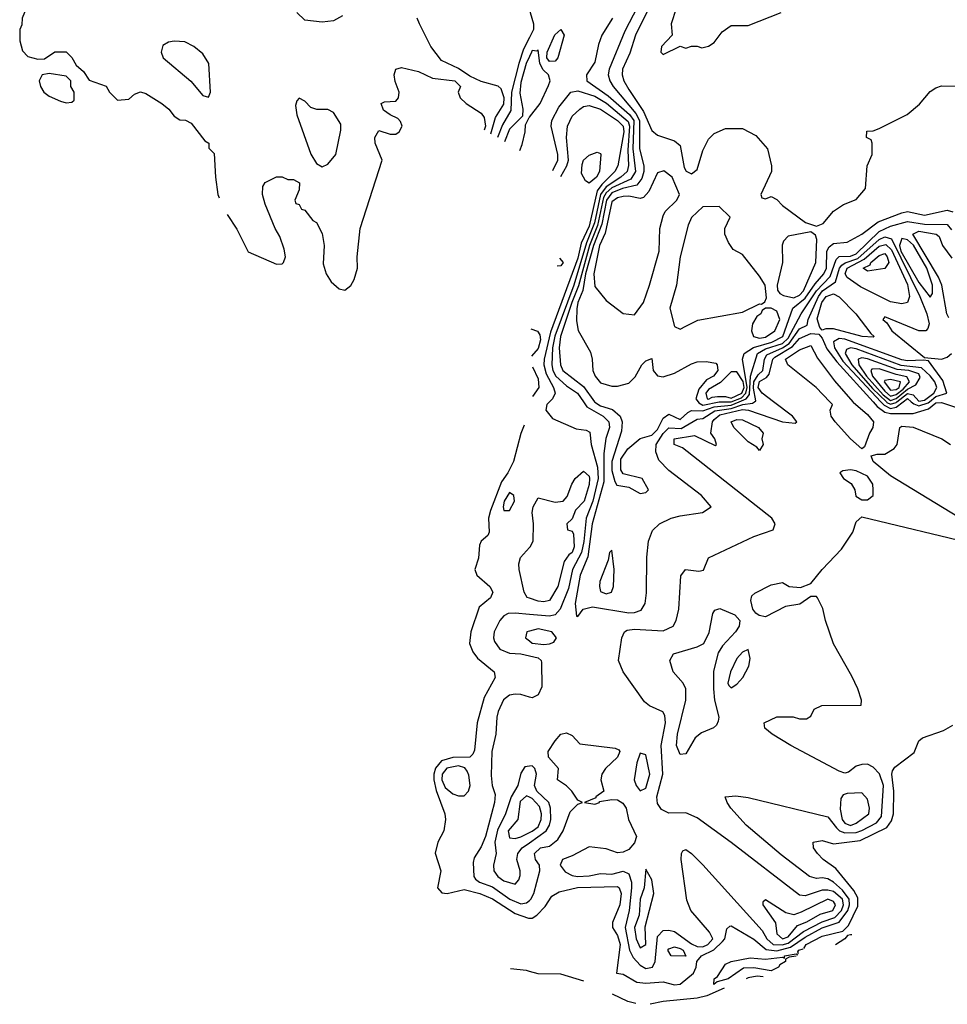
# Model space of a CAD drawing. Header units: inches. Extents: x 2380053 to 2584298, y 380219 to 546618.
# Tile 324 of 656: x 2528206 to 2531470, y 417880 to 421345. Entities that reach past the tile are written whole.
import ezdxf

# ---------------------------------------------------------------- set-up
doc = ezdxf.new("R2010")
doc.units = ezdxf.units.IN
doc.header["$MEASUREMENT"] = 0
for name, color, linetype in [('C5421', 7, 'Continuous'), ('C5422', 7, 'Continuous'), ('C5431', 7, 'Continuous'), ('C5432', 7, 'Continuous')]:
    doc.layers.add(name, color=color, linetype=linetype)

msp = doc.modelspace()

# ---------------------------------------------------------------- linework, layer by layer
at = {"layer": 'C5421', "color": 2}
for points, elevation in [([(2529981.4, 419918.3), (2529970, 419889), (2529943.7, 419790), (2529924.2, 419750), (2529901.7, 419718.3), (2529862.7, 419617.3), (2529855.8, 419590), (2529858.3, 419541.7), (2529853.4, 419530), (2529830.2, 419509.8), (2529824.2, 419495.8), (2529820.4, 419450), (2529808, 419410), (2529814.4, 419390), (2529860.7, 419350), (2529870.8, 419330), (2529862.8, 419310), (2529823.1, 419276.9), (2529793.7, 419190), (2529788.8, 419150), (2529800.6, 419120.6), (2529817.6, 419097.6), (2529876, 419050), (2529878.8, 419030), (2529840.3, 418959.7), (2529815.8, 418870), (2529806.2, 418773.8), (2529800.5, 418759.5), (2529790.4, 418749.6), (2529730, 418748.1), (2529690, 418736.4), (2529669.4, 418710.6), (2529663.5, 418690), (2529663.2, 418670), (2529672.1, 418632.1), (2529702, 418550), (2529704, 418530), (2529698.8, 418490), (2529678, 418450), (2529668.1, 418411.9), (2529688, 418350), (2529676.5, 418290), (2529691.9, 418271.9), (2529710, 418270.3), (2529770, 418284.4), (2529824.9, 418270), (2529870, 418251.3), (2529950, 418199.6), (2529997.1, 418182.9), (2530000, 418182.9)], 10), ([(2530000, 419308.6), (2529991.6, 419311.6), (2529980.9, 419330), (2529964.2, 419410), (2529962.4, 419430), (2529968.2, 419451.8), (2530000, 419487)], 10), ([(2530000, 419251.8), (2529950, 419256.3), (2529925.3, 419254.7), (2529910, 419246.6), (2529895.5, 419230), (2529875.5, 419190), (2529873, 419170), (2529876.7, 419156.7), (2529896, 419130), (2529930, 419115.5), (2529970, 419113.1), (2530000, 419106.3)], 14), ([(2530000, 419192.6), (2529990.8, 419190), (2529985.5, 419170), (2530000, 419158.5)], 18), ([(2530000, 418960.9), (2529970, 418969.6), (2529950, 418971.6), (2529930, 418967.3), (2529909.1, 418950.9), (2529890.3, 418910), (2529884.6, 418890), (2529881.6, 418830), (2529867.4, 418770), (2529865.4, 418685.4), (2529868.9, 418650), (2529878.7, 418618.7), (2529876.9, 418590), (2529844.9, 418470), (2529830, 418434.5), (2529804.9, 418395.1), (2529801.3, 418378.7), (2529804.2, 418330), (2529810, 418320.5), (2529824, 418310), (2529870, 418293.8), (2529930.3, 418250), (2529970, 418233.8), (2529990, 418236.5), (2530000, 418245.7)], 14), ([(2530000, 418718.1), (2529984.2, 418715.8), (2529970, 418692.7), (2529959.1, 418650), (2529935.9, 418610), (2529915.6, 418550), (2529887, 418493), (2529878.2, 418450), (2529882.4, 418410), (2529873, 418370), (2529874, 418350), (2529888.7, 418330), (2529910, 418314), (2529950, 418302.8), (2529962, 418318), (2529967, 418333), (2529967.3, 418350), (2529955.1, 418390), (2529958.5, 418410), (2529973.7, 418430), (2530000, 418448.4)], 18), ([(2530000, 418608.8), (2529990, 418613.3), (2529966.9, 418593.1), (2529958.7, 418530), (2529925.3, 418490), (2529930, 418466), (2529950, 418463.1), (2529970, 418469.2), (2530000, 418484.3)], 22), ([(2530000, 417995.8), (2529990, 417998.8), (2529933.3, 418005.1)], 10)]:
    msp.add_lwpolyline(points, dxfattribs=dict(at, elevation=elevation))
at = {"layer": 'C5421', "color": 2, "elevation": 14}
for points in [[(2529930, 419680.9), (2529910.6, 419650), (2529907.6, 419630), (2529910, 419618), (2529930, 419617.3), (2529947, 419650), (2529945.2, 419670)], [(2529750, 418719.6), (2529708.7, 418711.3), (2529692.6, 418690), (2529691.6, 418670), (2529702.8, 418642.8), (2529730, 418620.2), (2529750, 418613.2), (2529770, 418612.9), (2529785.1, 418630), (2529790.8, 418650), (2529786.6, 418686.6), (2529780.7, 418700.7), (2529771.9, 418711.9)]]:
    msp.add_lwpolyline(points, close=True, dxfattribs=at)
at = {"layer": 'C5422', "color": 2}
for points, elevation in [([(2528422.1, 422083.6), (2528430, 422062), (2528433.8, 422030), (2528431.1, 422008.9), (2528415.5, 421984.5), (2528385.8, 421954.2), (2528376, 421910), (2528334.9, 421850), (2528334, 421810), (2528325.5, 421770), (2528265.3, 421630), (2528263.1, 421610), (2528271.8, 421548.2), (2528256.3, 421490), (2528260.7, 421450), (2528255.5, 421424.5), (2528231, 421390), (2528214.8, 421350), (2528214, 421326), (2528206.8, 421310), (2528206, 421270), (2528215.3, 421235.3), (2528234.8, 421214.8), (2528270, 421206)], 10), ([(2529342, 421358), (2529310, 421341), (2529270, 421336), (2529210, 421342.8), (2529181, 421370)], 14), ([(2529864.5, 420942.8), (2529880, 421000), (2529910, 421047), (2529910.8, 421070), (2529900.9, 421100.9), (2529890, 421111), (2529830, 421126.7), (2529790, 421146), (2529750, 421172.7), (2529690, 421200.7), (2529653.4, 421250), (2529612.4, 421330), (2529604.4, 421350)], 14), ([(2530000, 421282.5), (2529978.9, 421241.1), (2529962, 421190), (2529937.2, 421090), (2529934.7, 421025.3), (2529905.2, 420974.8), (2529886.9, 420929.6)], 18), ([(2528270, 421206), (2528293.2, 421206.8), (2528330, 421232), (2528370, 421231.3), (2528390, 421212), (2528404.7, 421184.7), (2528430, 421162), (2528450, 421132), (2528510.8, 421110.8), (2528522, 421090), (2528550, 421062), (2528590, 421064.7), (2528610, 421082), (2528631.1, 421091.1), (2528650, 421084.7), (2528706, 421050), (2528731.3, 421030), (2528750, 421004.7), (2528770, 420992), (2528790, 420991.3), (2528810, 420981), (2528858, 420918), (2528871.3, 420910), (2528872, 420892), (2528890, 420874), (2528894.9, 420790), (2528903.8, 420730), (2528907.4, 420718)], 10), ([(2530000, 421215.3), (2529988.3, 421190), (2529970, 421123.7), (2529965.7, 421085.7), (2529976.3, 421030), (2529975.3, 421004.7), (2529930, 420958.9), (2529912, 420914.9)], 22), ([(2528936, 420659.4), (2528970, 420607.7), (2529010, 420527.3), (2529110, 420484.9), (2529130, 420486), (2529134, 420490), (2529140.9, 420510), (2529136.6, 420536.6), (2529122, 420582), (2529104.5, 420610), (2529070, 420695.3), (2529060.9, 420730), (2529062, 420758), (2529070, 420772), (2529110, 420792), (2529130, 420792), (2529150, 420782), (2529170, 420782), (2529190.8, 420770), (2529190, 420746), (2529174, 420710), (2529178, 420698), (2529190, 420694), (2529198, 420678), (2529210, 420674), (2529238, 420638), (2529250, 420631.3), (2529270, 420592), (2529277.3, 420550), (2529274.4, 420485.6), (2529284, 420450), (2529302, 420422), (2529330, 420397), (2529350, 420392.4), (2529371.1, 420408.9), (2529383, 420430), (2529394.5, 420470), (2529394, 420510), (2529403.7, 420610), (2529481.6, 420850), (2529457, 420910), (2529456, 420930), (2529470, 420954.8), (2529510, 420942), (2529530, 420942), (2529541.2, 420950), (2529552, 420970), (2529546.3, 420986.3), (2529536.6, 420996.6), (2529509.4, 421009.4), (2529486.8, 421026.8), (2529478, 421050), (2529490, 421056), (2529530, 421058), (2529539, 421070), (2529541.2, 421090), (2529527.3, 421127.3), (2529524, 421150), (2529529.1, 421170.9), (2529550, 421176), (2529610, 421162.8), (2529659.1, 421139.1), (2529737.3, 421130), (2529757.3, 421110), (2529748.5, 421090), (2529755.8, 421070), (2529777.1, 421050), (2529830, 421015.3), (2529840, 421000), (2529845.2, 420970), (2529840.8, 420955.8)], 10), ([(2529965.8, 420884.5), (2529974.5, 420905.5), (2529985.1, 420950), (2529985.6, 420974.4), (2529999.3, 421000.7), (2530000, 421001.5)], 22)]:
    msp.add_lwpolyline(points, dxfattribs=dict(at, elevation=elevation))
for points, elevation in [([(2528750, 421269.3), (2528730, 421265.2), (2528710, 421254), (2528704, 421230), (2528711, 421210), (2528807.9, 421127.9), (2528850, 421078), (2528870, 421072), (2528877.2, 421090), (2528872, 421190), (2528850, 421224), (2528819, 421250), (2528786.8, 421266.8)], 14), ([(2528310, 421155.3), (2528284.7, 421150), (2528274.8, 421130), (2528278.8, 421110), (2528291.3, 421090), (2528310, 421076), (2528350, 421058), (2528370, 421052), (2528390, 421054), (2528398, 421062), (2528398, 421090), (2528386, 421110), (2528386, 421130), (2528370, 421146)], 10), ([(2529190, 421068), (2529181, 421059), (2529176.9, 421043.1), (2529180.7, 421010), (2529230, 420871), (2529250, 420838.8), (2529270, 420827.3), (2529290, 420836), (2529319, 420870), (2529336.4, 420956.4), (2529336.4, 420976.4), (2529310, 421018), (2529290, 421028), (2529251.6, 421028.4), (2529230, 421035.3), (2529210, 421058)], 14)]:
    msp.add_lwpolyline(points, close=True, dxfattribs=dict(at, elevation=elevation))
at = {"layer": 'C5431', "color": 2}
for points, elevation in [([(2530000, 418245.7), (2530004.7, 418250), (2530015.1, 418270), (2530036.9, 418350), (2530035.1, 418370), (2530020.9, 418390), (2530018, 418410), (2530039, 418430), (2530070, 418436.3), (2530099.8, 418460.2), (2530118.7, 418490), (2530143.3, 418556.7), (2530170, 418584.7), (2530186, 418590), (2530170, 418598), (2530148.7, 418630), (2530130, 418648.7), (2530098, 418670), (2530102, 418710), (2530067.3, 418750), (2530065.6, 418770), (2530090, 418806.8), (2530110, 418830.6), (2530130, 418834.9), (2530150, 418826), (2530176.9, 418796.9), (2530301.6, 418781.6), (2530314.9, 418774.9), (2530318, 418770), (2530310.2, 418749.8), (2530267.3, 418710), (2530254, 418690), (2530251, 418670), (2530262, 418630), (2530234, 418610), (2530234, 418606), (2530194, 418590), (2530230, 418584.7), (2530246, 418590), (2530246, 418594), (2530290, 418601), (2530310, 418598.8), (2530328.1, 418588.1), (2530340.5, 418570), (2530348.4, 418530), (2530376.5, 418470), (2530370, 418447.8), (2530350, 418424.7), (2530330, 418414.7), (2530310, 418413.3), (2530270, 418427), (2530210, 418434), (2530150, 418402), (2530116, 418390), (2530107.7, 418370), (2530125.5, 418345.5), (2530150, 418332.9), (2530169.3, 418329.3), (2530210, 418331.4), (2530250, 418339.6), (2530290, 418338), (2530330, 418348.9), (2530350, 418339.3), (2530359.3, 418310), (2530359.4, 418290), (2530350.9, 418210), (2530336.3, 418150), (2530351.8, 418070), (2530364.4, 418044.4), (2530390, 418018), (2530410, 418006.3), (2530432.3, 418010), (2530441.7, 418030), (2530450, 418118.8), (2530470, 418139.5), (2530490, 418141.1), (2530510, 418136.5), (2530570, 418093), (2530590, 418083.5), (2530610, 418082.5), (2530628, 418090), (2530644.8, 418110), (2530633.4, 418133.4), (2530568.2, 418210), (2530553.2, 418246.8), (2530533.2, 418390), (2530535.3, 418410), (2530540.2, 418419.8), (2530550, 418424.7), (2530570, 418410.7), (2530610, 418370.5), (2530819.2, 418139.2), (2530835.6, 418110), (2530857.6, 418090), (2530888.7, 418088.7), (2530910, 418095.2), (2530964.1, 418135.9), (2531029.9, 418170.1), (2531074.5, 418185.5), (2531098.5, 418210), (2531104.7, 418230), (2531101.2, 418250), (2531070, 418276.5), (2531050, 418282), (2531030, 418281.2), (2530970, 418261.1), (2530950, 418263.6), (2530710, 418449.5), (2530590, 418536), (2530550, 418554), (2530490, 418552.3), (2530465.1, 418565.1), (2530450, 418586), (2530447.8, 418610), (2530468.7, 418690), (2530463.9, 418790), (2530478.3, 418870), (2530476.3, 418896.3), (2530469.5, 418909.5), (2530422, 418930), (2530404.8, 418944.8), (2530329.2, 419050), (2530313.2, 419090), (2530325.2, 419170), (2530334, 419190), (2530343.3, 419196.7), (2530370, 419200.4), (2530470, 419194.4), (2530505.2, 419210), (2530516, 419230), (2530526, 419270), (2530532.5, 419387.5), (2530548.7, 419410), (2530595.5, 419404.5), (2530612.9, 419407.1), (2530630, 419451), (2530790, 419526), (2530858, 419550), (2530864, 419570), (2530853.2, 419590), (2530538.3, 419838.3), (2530509.2, 419850), (2530509.3, 419870), (2530581.1, 419881.1), (2530653.6, 419846.4), (2530658, 419850), (2530652.7, 419870), (2530638, 419890), (2530643.8, 419930), (2530650, 419938.3), (2530670, 419953.6), (2530750, 419972.4), (2530770.6, 419970.6), (2530890, 419929.3), (2530935.4, 419924.6), (2530940.9, 419930), (2530925.1, 419950), (2530858.6, 420000)], 14), ([(2530070.6, 420000), (2530060.7, 419990), (2530057.3, 419970), (2530081.1, 419941.1), (2530164.7, 419904.7), (2530199.9, 419899.9), (2530212.9, 419892.9), (2530216.5, 419850), (2530239.8, 419770), (2530241.5, 419730), (2530222.9, 419650), (2530199.1, 419590), (2530191.6, 419508.4), (2530183.3, 419470), (2530151.6, 419410), (2530137.5, 419342.5), (2530107.8, 419270), (2530090.2, 419249.8), (2530070, 419245.3), (2530000, 419251.8)], 14), ([(2530189.8, 420000), (2530202.3, 419982.3), (2530259.5, 419950), (2530278.7, 419930), (2530281.1, 419910), (2530269.2, 419870.8), (2530261.4, 419818.6), (2530261.2, 419718.8), (2530221.1, 419570), (2530205.3, 419454.7), (2530178.6, 419390), (2530161.3, 419290), (2530166, 419246), (2530170, 419244.7), (2530189.4, 419270.6), (2530221.4, 419278.6), (2530350, 419257.4), (2530370, 419258.4), (2530393.3, 419266.7), (2530406.6, 419290), (2530412.1, 419327.9), (2530412.9, 419452.9), (2530419.3, 419510), (2530432.9, 419547.1), (2530458, 419570), (2530498, 419590), (2530530, 419599.1), (2530609.4, 419610.6), (2530639, 419630), (2530605.2, 419670), (2530490, 419758), (2530455.2, 419795.2), (2530444.1, 419824.1), (2530445.8, 419850), (2530470, 419889), (2530490, 419908.3), (2530533.5, 419906.5), (2530590, 419938.8), (2530610, 419941.2), (2530651.9, 419968.1), (2530710, 419976.5), (2530751, 419991), (2530784.5, 419995.5), (2530791.5, 420000)], 18), ([(2530229.1, 420000), (2530230, 419998.8), (2530250, 419985.5), (2530292.6, 419972.6), (2530319, 419950), (2530326, 419930), (2530323.9, 419896.1), (2530289.3, 419790), (2530290, 419758), (2530299.8, 419719.8), (2530306.8, 419706.8), (2530350, 419699.3), (2530390, 419677.3), (2530410, 419681), (2530419, 419690), (2530396, 419730), (2530330, 419746), (2530321, 419761), (2530321.3, 419798.7), (2530345.6, 419834.4), (2530389.7, 419870.3), (2530430, 419882.4), (2530450, 419902.8), (2530470, 419942.6), (2530490, 419956.4), (2530530, 419938), (2530557.1, 419962.9), (2530570, 419969.2), (2530610, 419968.3), (2530650, 419982.8), (2530710, 419988.3), (2530738.3, 420000)], 22), ([(2530593.4, 420000), (2530596.3, 419996.3), (2530610, 419988.6), (2530667.7, 420000)], 26), ([(2531138.4, 420000), (2531139.1, 419999.1), (2531190, 419955.5), (2531210.4, 419930), (2531208.2, 419910), (2531196, 419890), (2531178.5, 419841.5), (2531170, 419834), (2531129.6, 419869.6), (2531075.3, 419930), (2531062, 419950), (2531058, 419970), (2531066, 419990), (2531056.4, 420000)], 10), ([(2531209.1, 420000), (2531223.8, 419983.8), (2531250, 419963.8), (2531270, 419958.3), (2531350, 419958.6), (2531404.3, 419975.7), (2531430, 419996.6), (2531450, 419997.7), (2531605.7, 419945.7), (2531670, 419934), (2531682, 419950), (2531656.2, 419970), (2531604.9, 420000)], 14), ([(2531236.6, 420000), (2531247.9, 419987.9), (2531270, 419976.9), (2531290, 419981.2), (2531314.9, 420000)], 18), ([(2531256, 420000), (2531258, 419998), (2531270, 419992.2), (2531290, 419997.9), (2531292.7, 420000)], 22), ([(2531343.7, 420000), (2531352.6, 419992.6), (2531370, 419985.5), (2531403.2, 419996.8), (2531407.2, 420000)], 18), ([(2531615.3, 419530), (2531270, 419739.5), (2531209.5, 419790), (2531202, 419810), (2531223.8, 419816.2), (2531250, 419815.6), (2531283.8, 419836.2), (2531294.3, 419850), (2531303.7, 419910), (2531310, 419913.7), (2531350.2, 419910.2), (2531451.3, 419870), (2531482, 419850)], 10), ([(2530000, 419487), (2530002.7, 419490), (2530012.7, 419510), (2530014.5, 419570), (2530009.5, 419610), (2530013.2, 419630), (2530030, 419662), (2530090, 419646.8), (2530118, 419650), (2530132.9, 419667.1), (2530148.7, 419710), (2530161.2, 419730), (2530190, 419756), (2530210, 419738), (2530211.1, 419730), (2530210, 419709), (2530192.3, 419650), (2530161.7, 419618.3), (2530150, 419588), (2530132, 419570), (2530134, 419550), (2530150, 419544.7), (2530154.4, 419534.4), (2530157.8, 419490), (2530150, 419469.7), (2530138.7, 419461.3), (2530122.4, 419437.6), (2530099.5, 419350), (2530070, 419300.7), (2530050, 419295.6), (2530030, 419298), (2530000, 419308.6)], 10), ([(2530000, 418182.9), (2530010, 418183.1), (2530026, 418194), (2530055.6, 418224.4), (2530079.1, 418260.9), (2530104.2, 418275.8), (2530168.9, 418291.1), (2530310, 418294.9), (2530315.8, 418290), (2530322.3, 418270), (2530318.5, 418230), (2530292.2, 418167.8), (2530292, 418150), (2530310, 418121.6), (2530318.9, 418090), (2530306, 417990), (2530330, 417985.5), (2530377.4, 417957.4), (2530410, 417953.8), (2530470, 417958.6), (2530510, 417947.8), (2530530, 417950.3), (2530577, 417990), (2530586.6, 418010), (2530589, 418030), (2530605.2, 418050), (2530648.4, 418071.6), (2530679.4, 418100.6), (2530686.9, 418110), (2530694.6, 418145.4), (2530705.2, 418154.8), (2530710, 418156), (2530790, 418108.9), (2530832.9, 418072.9), (2530870, 418067.9), (2530918.9, 418081.1), (2530970, 418116.4), (2531030, 418149.5), (2531090, 418168.7), (2531120.2, 418210), (2531126.2, 418230), (2531125.3, 418250), (2531101.6, 418281.6), (2531070, 418309.8), (2531050, 418321.4), (2531030, 418325.1), (2531010, 418322.6), (2530985.2, 418330), (2530885.9, 418405.9), (2530762.7, 418510), (2530709, 418570), (2530695.3, 418590), (2530688.7, 418610), (2530726.3, 418613.7), (2530770, 418607.7), (2531050, 418539.3), (2531080.3, 418500.3), (2531090.8, 418490.8), (2531110, 418483.7), (2531150, 418484.3), (2531170, 418491), (2531221, 418519), (2531238.8, 418541.2), (2531245.7, 418650), (2531231.3, 418691.3), (2531210, 418714.3), (2531190, 418724.7), (2531170, 418724.2), (2531150, 418717.4), (2531123.2, 418696.8), (2531110, 418693.7), (2531090, 418700.3), (2530919.3, 418790), (2530854, 418830), (2530828, 418852), (2530826, 418870), (2530870, 418892), (2530928.4, 418891.6), (2530950, 418884.7), (2530975.3, 418884.7), (2530990, 418894), (2531002, 418918), (2531028.9, 418931.1), (2531167.3, 418932.7), (2531168.7, 418950), (2531155.1, 418990), (2531134.7, 419034.7), (2531070, 419148.7), (2531042, 419230), (2531032.5, 419272.5), (2531014, 419310), (2531010, 419315.3), (2530990, 419315.3), (2530951.9, 419288.1), (2530900.7, 419279.3), (2530830, 419242.9), (2530808.1, 419248.1), (2530796.2, 419256.2), (2530786, 419270), (2530779, 419301), (2530782.7, 419317.3), (2530792.9, 419327.1), (2530850, 419356), (2530890, 419364.7), (2530914, 419350), (2530953.2, 419346.8), (2530990, 419361), (2531029.6, 419410), (2531098.5, 419481.5), (2531138.3, 419541.7), (2531150, 419577.3), (2531170, 419595.8), (2531570, 419498.8)], 10), ([(2530000, 419158.5), (2530010, 419150.5), (2530050, 419145.5), (2530070, 419148.7), (2530086, 419154), (2530095.3, 419170), (2530079, 419190), (2530030, 419201.1), (2530000, 419192.6)], 18), ([(2530000, 419106.3), (2530030, 419099.5), (2530041.6, 419090), (2530042.4, 419082.4), (2530042.9, 418997.1), (2530030, 418969.4), (2530010, 418958), (2530000, 418960.9)], 14), ([(2530965, 418076.6), (2530974, 418090), (2531030, 418120.2), (2531102.2, 418137.8), (2531122.4, 418157.6), (2531155.2, 418224.8), (2531154.9, 418254.9), (2531140.8, 418280.8), (2531078.2, 418358.2), (2531033.2, 418390), (2531013.2, 418410), (2530999, 418430), (2530998, 418450), (2531030, 418456.3), (2531070, 418444.4), (2531163.2, 418456.8), (2531258, 418502), (2531274.5, 418525.5), (2531281.1, 418550), (2531282.7, 418630), (2531274.7, 418690), (2531278, 418702), (2531286, 418714), (2531354, 418766), (2531370, 418806.8), (2531382.8, 418817.2), (2531456.5, 418843.5), (2531490, 418862)], 6), ([(2530000, 418448.4), (2530059.2, 418490), (2530070.9, 418510), (2530075, 418530), (2530073.8, 418570), (2530067.7, 418590), (2530025.8, 418630), (2530017.4, 418650), (2530024.4, 418690), (2530018.7, 418710), (2530010, 418719.6), (2530000, 418718.1)], 18), ([(2530000, 418484.3), (2530010, 418489.3), (2530030, 418504.7), (2530040.7, 418530), (2530042, 418550), (2530035.8, 418575.8), (2530010, 418604.2), (2530000, 418608.8)], 22), ([(2531133.8, 418124.5), (2531130, 418124.6), (2531118.6, 418121.4), (2531110.2, 418110), (2531076.7, 418089.5)], 6), ([(2530938.6, 418048.7), (2530914.1, 418045.9), (2530901.3, 418038.7), (2530901.3, 418030), (2530881.2, 418018.8), (2530875.8, 418010), (2530850, 417997.7), (2530790, 418008.7), (2530753.3, 418006.7), (2530699.1, 417970), (2530660.5, 417959.5), (2530648.7, 417950), (2530649.6, 417970), (2530662, 417978), (2530690, 418021), (2530709.4, 418030.6), (2530776.5, 418043.5), (2530830, 418038.3), (2530890, 418045.5), (2530897.2, 418042.8), (2530897.2, 418050), (2530938, 418058), (2530943.9, 418054.4)], 6), ([(2530946.7, 418057.4), (2530944.7, 418064.7), (2530947.8, 418070), (2530963.3, 418075.3)], 6), ([(2530191.7, 417960.8), (2530110, 417985.4), (2530030, 417987), (2530000, 417995.8)], 10), ([(2530822.1, 417976.6), (2530801.6, 417978.4), (2530770, 417973.1), (2530762.7, 417969.9)], 10), ([(2530685, 417936.2), (2530624.6, 417910), (2530590, 417901.4), (2530470, 417889.2), (2530424.4, 417879.9)], 10), ([(2530374.1, 417882.7), (2530345.6, 417890), (2530292.1, 417915)], 10)]:
    msp.add_lwpolyline(points, dxfattribs=dict(at, elevation=elevation))
for points, elevation in [([(2530810, 419828.7), (2530800.4, 419840.4), (2530770, 419859), (2530719.3, 419910), (2530709.4, 419930), (2530730, 419937.6), (2530750, 419937), (2530806, 419910), (2530822, 419890), (2530818, 419870), (2530822, 419850)], 10), ([(2531130, 419760.9), (2531102.8, 419757.2), (2531092, 419750), (2531104.7, 419730), (2531132.5, 419712.5), (2531144.9, 419690), (2531148.1, 419668.1), (2531170, 419654.9), (2531190, 419655.5), (2531209.3, 419670), (2531209.6, 419690), (2531207.8, 419710), (2531190, 419738.7), (2531150, 419757.6)], 14), ([(2530290, 419478), (2530282, 419470), (2530276.9, 419443.1), (2530248.1, 419368.1), (2530246, 419350), (2530250, 419332), (2530270, 419324.4), (2530288.7, 419330), (2530296, 419350), (2530298, 419410)], 22), ([(2530530, 418759), (2530517.6, 418790), (2530521.1, 418830), (2530549.7, 418950), (2530549.6, 418989.6), (2530541.2, 419010), (2530505.2, 419050), (2530494, 419090), (2530506.8, 419113.2), (2530590, 419138), (2530613.2, 419150), (2530631.9, 419188.1), (2530645.1, 419254.9), (2530652.7, 419267.3), (2530670, 419273), (2530722.8, 419250), (2530740.5, 419230), (2530738, 419210), (2530725.3, 419190), (2530679.2, 419140.8), (2530663.7, 419116.3), (2530647.7, 419052.3), (2530647.6, 418990), (2530651.6, 418950), (2530666, 418890), (2530663.8, 418876.2), (2530658, 418862), (2530647, 418853), (2530605.2, 418834.8), (2530582.9, 418817.1), (2530550, 418761.2)], 10), ([(2530770, 419128), (2530750, 419119.3), (2530730, 419097.2), (2530707, 419050), (2530698, 419010), (2530702, 419002), (2530710, 418994), (2530730, 419006), (2530751.3, 419030), (2530771.5, 419070), (2530776.6, 419096.6)], 14), ([(2530390, 418764), (2530378, 418730), (2530368.5, 418670), (2530375.5, 418650), (2530390, 418630.7), (2530410, 418640.7), (2530423.6, 418690), (2530410, 418758)], 18), ([(2531170, 418624), (2531118, 418622), (2531103.6, 418616.4), (2531096, 418604), (2531093, 418567), (2531100.7, 418530), (2531110, 418517.8), (2531130, 418508.8), (2531150, 418516.9), (2531193.6, 418550), (2531196.9, 418570), (2531190, 418602)], 14), ([(2530410, 418355.3), (2530403.8, 418290), (2530389.1, 418250), (2530386.5, 418193.5), (2530369.3, 418150), (2530375.8, 418110), (2530390, 418078), (2530409.4, 418090.6), (2530407.2, 418152.8), (2530437.2, 418270), (2530430, 418318)], 18), ([(2531050, 418249.7), (2530956.5, 418203.5), (2530930, 418195.1), (2530901.7, 418201.7), (2530830, 418248), (2530821, 418239), (2530821, 418230), (2530866, 418166), (2530870, 418127.7), (2530890, 418110.3), (2530910, 418117.8), (2530942.8, 418157.2), (2530976.2, 418170), (2531022.9, 418197.1), (2531067.6, 418210), (2531076.5, 418230), (2531070, 418241.3)], 18), ([(2530550, 418049.6), (2530499, 418050), (2530486.3, 418070), (2530490, 418075.5), (2530510, 418082.4), (2530530, 418076.5), (2530540.5, 418070)], 10)]:
    msp.add_lwpolyline(points, close=True, dxfattribs=dict(at, elevation=elevation))
at = {"layer": 'C5432', "color": 2}
for points, elevation in [([(2530000, 421459.9), (2530006.4, 421450), (2530008.5, 421428.5), (2530002.8, 421370), (2530014, 421330), (2530014, 421310), (2530000, 421282.5)], 18), ([(2530379.7, 421390), (2530335.4, 421304.6), (2530280.7, 421170), (2530277.3, 421150), (2530282.3, 421130), (2530294.3, 421110), (2530374.8, 421014.8), (2530387.6, 420990), (2530387.5, 420890), (2530402.3, 420830), (2530402.2, 420810), (2530394.8, 420785.2), (2530377.6, 420762.4), (2530327, 420750), (2530290, 420735), (2530270.6, 420710), (2530254.4, 420625.6), (2530225.2, 420550), (2530197.6, 420450), (2530188, 420392), (2530170.2, 420350), (2530166.7, 420326.7), (2530165.1, 420285.1), (2530170.8, 420250.8), (2530214.4, 420174.4), (2530221, 420150), (2530222.8, 420110), (2530231, 420090), (2530250, 420066.8), (2530290, 420054.8), (2530310, 420054.8), (2530350, 420066), (2530371.9, 420088.1), (2530395.3, 420130), (2530410, 420144.7), (2530430, 420152), (2530434.8, 420110), (2530450, 420091), (2530470, 420087.3), (2530510, 420100.7), (2530570, 420134), (2530590, 420140.7), (2530622, 420142), (2530655.9, 420135.9), (2530661, 420130), (2530663, 420110), (2530647.3, 420090), (2530622.5, 420077.5), (2530596.1, 420043.9), (2530585.4, 420010), (2530593.4, 420000)], 26), ([(2530425.1, 421394.9), (2530372.9, 421290), (2530352.7, 421227.3), (2530327.4, 421170), (2530326, 421150), (2530331.8, 421130), (2530350, 421098.4), (2530401.7, 421021.7), (2530430, 420954.8), (2530450, 420938.8), (2530510, 420918), (2530530, 420902), (2530544, 420824), (2530551, 420811), (2530570, 420802), (2530590, 420818), (2530610, 420884.7), (2530630, 420924.7), (2530650, 420944.7), (2530690, 420962), (2530750, 420962), (2530796.9, 420936.9), (2530838, 420890), (2530851.3, 420830), (2530851.3, 420810), (2530814, 420730), (2530818, 420718), (2530830, 420714), (2530850, 420722), (2530870, 420712), (2530890.9, 420690.9), (2530971.1, 420631.1), (2531010, 420618), (2531032.9, 420627.1), (2531070, 420671.3), (2531105.6, 420694.4), (2531150, 420712), (2531182, 420750), (2531188, 420830), (2531206, 420870), (2531206, 420910), (2531202, 420922), (2531186, 420930), (2531187.3, 420952.7), (2531210, 420954), (2531230, 420962), (2531328.9, 421011.1), (2531372.9, 421047.1), (2531410, 421092), (2531430, 421104.7), (2531450, 421111.3), (2531510, 421111)], 30), ([(2530515.9, 421384.1), (2530498.8, 421330), (2530502, 421290), (2530464.7, 421250), (2530462, 421230), (2530470, 421222), (2530530, 421252), (2530550, 421244.7), (2530570, 421252), (2530590, 421252), (2530606, 421246), (2530630, 421251.3), (2530650, 421264.7), (2530678, 421302), (2530710, 421324.7), (2530770, 421324.7), (2530886, 421370)], 34), ([(2530292, 421350), (2530254.9, 421290), (2530242.5, 421257.5), (2530230, 421195.3), (2530200.7, 421150), (2530202, 421130), (2530276.9, 421076.9), (2530351.4, 421011.4), (2530367.5, 420990), (2530364.2, 420890), (2530373.5, 420810), (2530356.4, 420783.6), (2530290, 420753.4), (2530270, 420735.9), (2530260.7, 420719.3), (2530239.3, 420620.7), (2530211.1, 420550), (2530172.5, 420407.5), (2530148.8, 420350), (2530109.6, 420230), (2530104.8, 420190), (2530109.3, 420130), (2530117.4, 420110), (2530190, 420054), (2530229.1, 420000)], 22), ([(2530000, 421001.5), (2530037.2, 421050), (2530066.8, 421113.2), (2530073.2, 421130), (2530067.3, 421150), (2530048, 421168), (2530035.9, 421190), (2530030, 421238), (2530026.4, 421233.6), (2530010, 421235.8), (2530006.8, 421230), (2530000, 421215.3)], 22), ([(2530082.7, 420814), (2530099.2, 420850), (2530100.3, 420870), (2530076.8, 420970), (2530078.8, 420990), (2530102.8, 421037.2), (2530145.6, 421090), (2530170, 421094.4), (2530230, 421075.3), (2530270.5, 421050.5), (2530346.8, 420986.8), (2530351.9, 420970), (2530345.5, 420885.5), (2530348.7, 420831.3), (2530343.2, 420810), (2530321.8, 420790), (2530270, 420756.2), (2530250.3, 420729.7), (2530229.3, 420630), (2530200.5, 420559.5), (2530156.3, 420410), (2530089.4, 420230.6), (2530081.1, 420190), (2530078.5, 420130), (2530081.9, 420110), (2530092.9, 420090), (2530130, 420056.2), (2530168.5, 420030), (2530189.8, 420000)], 18), ([(2530110.5, 420792.7), (2530131.8, 420830), (2530137.1, 420850), (2530129.7, 420930.3), (2530133.2, 420970), (2530150, 421004.7), (2530177.2, 421030), (2530190, 421039.1), (2530210, 421042.4), (2530250, 421030.2), (2530310.2, 420990), (2530329.2, 420970), (2530332.5, 420950), (2530311.4, 420830), (2530300.3, 420810), (2530255, 420765), (2530238.2, 420741.8), (2530210, 420617.7), (2530182.1, 420557.9), (2530170, 420505.1), (2530074.5, 420245.5), (2530051.5, 420150), (2530050.9, 420130), (2530058.4, 420098.4), (2530084.9, 420050), (2530090.4, 420030), (2530080.5, 420010), (2530070.6, 420000)], 14), ([(2530667.7, 420000), (2530670, 420000.4), (2530710, 420000), (2530745.7, 420014.3), (2530761, 420030), (2530765.7, 420050), (2530749.6, 420150), (2530755.1, 420170), (2530788.6, 420191.4), (2530853, 420210), (2530891.1, 420230), (2530927.1, 420330), (2530970, 420364.2), (2531004.9, 420415.1), (2531036, 420450), (2531045, 420470), (2531046.5, 420530), (2531054.7, 420545.3), (2531070, 420557.3), (2531118.3, 420561.7), (2531170, 420590.3), (2531226.9, 420633.1), (2531310, 420665), (2531330, 420669.2), (2531390, 420656.5), (2531470, 420674), (2531490, 420668.7)], 26), ([(2530738.3, 420000), (2530762.5, 420010), (2530773.9, 420026.1), (2530778.1, 420090), (2530802.5, 420170), (2530830, 420186.4), (2530890, 420205.4), (2530910, 420224.5), (2530955.9, 420310), (2531009.6, 420390.4), (2531058.5, 420441.5), (2531078.8, 420501.2), (2531090, 420511.3), (2531130, 420512.1), (2531150, 420520.4), (2531230, 420599.8), (2531270, 420618.3), (2531330, 420634), (2531390, 420625.5), (2531470, 420624.4), (2531485.4, 420605.4)], 22), ([(2531475.8, 420295.8), (2531469, 420309), (2531450.7, 420410), (2531438.9, 420438.9), (2531348.5, 420590), (2531370, 420600.7), (2531430.8, 420590), (2531441.7, 420581.7), (2531453.8, 420550), (2531485.7, 420505.7)], 18), ([(2530791.5, 420000), (2530796.6, 420003.4), (2530787.9, 420047.9), (2530789.6, 420070.4), (2530805, 420095), (2530821, 420110), (2530827.5, 420150), (2530835, 420165), (2530890, 420189.7), (2530914.3, 420205.7), (2530950, 420256.3), (2530977.6, 420270), (2530980.7, 420290), (2531016.9, 420370), (2531031.5, 420390), (2531077.4, 420422.6), (2531090.5, 420470), (2531099, 420481), (2531110.7, 420489.3), (2531155.2, 420504.8), (2531230, 420571.5), (2531250, 420580.8), (2531273.6, 420573.6), (2531374, 420370), (2531398.6, 420310), (2531406.2, 420273.8), (2531402, 420258), (2531394.8, 420250), (2531370, 420249.7), (2531250, 420299), (2531244, 420290), (2531257.5, 420277.5), (2531274.9, 420250), (2531390, 420155.8), (2531450, 420150.3), (2531470, 420157.6), (2531485.1, 420170)], 18), ([(2530105.8, 420505.3), (2530118, 420490), (2530110, 420478), (2530097.2, 420477.1)], 10), ([(2530004.6, 420257.3), (2530028.4, 420248.4), (2530036.1, 420236.1), (2530038.2, 420218.2), (2530030, 420187.6), (2530007.6, 420160.1)], 10), ([(2530858.6, 420000), (2530818.7, 420030), (2530805.3, 420050), (2530810, 420070.9), (2530834.1, 420085.9), (2530842.9, 420097.1), (2530856.8, 420150), (2530863.3, 420156.7), (2530925.2, 420194.8), (2530950, 420222.5), (2530990, 420240.2), (2531018, 420238), (2531030, 420223.8), (2531046.7, 420186.7), (2531081.1, 420141.1), (2531209.1, 420000)], 14), ([(2531407.2, 420000), (2531430, 420018.5), (2531468.3, 420030), (2531454.7, 420074.7), (2531403.6, 420143.6), (2531386.8, 420146.8), (2531330, 420144), (2531310, 420148.2), (2531110, 420220.5), (2531090, 420222.5), (2531070, 420211.6), (2531073.4, 420190), (2531103.2, 420143.2), (2531236.6, 420000)], 18), ([(2531056.4, 420000), (2531008.7, 420050), (2530909, 420130), (2530900.7, 420150), (2530950, 420182.6), (2530990, 420198), (2531013.2, 420153.2), (2531073.2, 420073.2), (2531138.4, 420000)], 10), ([(2531292.7, 420000), (2531330, 420028.8), (2531350, 420024.8), (2531370, 420002.6), (2531390, 420005.3), (2531423.1, 420030), (2531433.3, 420050), (2531426.6, 420070), (2531410, 420091.9), (2531379, 420119), (2531307.6, 420127.6), (2531150, 420186.3), (2531130, 420189.8), (2531116, 420184), (2531111.3, 420170), (2531134.4, 420130), (2531207.3, 420047.3), (2531256, 420000)], 22), ([(2530011, 420123.6), (2530030, 420080.7), (2530032.9, 420050), (2530010.8, 420019.2)], 10), ([(2531314.9, 420000), (2531330, 420011.4), (2531343.7, 420000)], 18)]:
    msp.add_lwpolyline(points, dxfattribs=dict(at, elevation=elevation))
for points, elevation in [([(2530070, 421197.2), (2530061.1, 421210), (2530061.8, 421230), (2530088.8, 421291.2), (2530110, 421310.4), (2530122, 421290), (2530100.3, 421210), (2530090, 421199.1)], 18), ([(2530210, 420769), (2530197.2, 420777.2), (2530183.6, 420803.6), (2530184.9, 420835.1), (2530189.7, 420850.3), (2530210, 420867.3), (2530238, 420878), (2530250, 420874), (2530250.8, 420870.8), (2530246, 420810), (2530236.4, 420790)], 10), ([(2530472.3, 420812.3), (2530450, 420805.2), (2530419.9, 420740.1), (2530401.1, 420718.9), (2530390, 420715.6), (2530350, 420723.5), (2530330, 420722.7), (2530310, 420717.4), (2530290, 420704.2), (2530266.5, 420593.5), (2530246.4, 420550), (2530226, 420450), (2530230, 420406), (2530270, 420356), (2530330, 420311), (2530370, 420306), (2530400.9, 420350), (2530422, 420410), (2530456, 420530), (2530459, 420610), (2530470, 420654), (2530478, 420670), (2530518, 420710), (2530528, 420730), (2530502, 420790)], 30), ([(2530667.3, 420687.3), (2530610, 420686), (2530570, 420648), (2530558, 420622), (2530530.4, 420510), (2530517.6, 420410), (2530494.4, 420330), (2530510, 420264.7), (2530530, 420256), (2530550, 420266), (2530592.9, 420287.1), (2530750, 420316), (2530810, 420344.7), (2530816.4, 420343.6), (2530828.7, 420351.3), (2530833.6, 420366.4), (2530829, 420410), (2530810, 420442), (2530750, 420518), (2530716.4, 420536.4), (2530700.4, 420560.4), (2530688, 420590), (2530688, 420610), (2530706, 420650)], 30), ([(2530990, 420598), (2530910, 420582.9), (2530894.3, 420565.7), (2530888.9, 420551.1), (2530890.3, 420490.3), (2530871.5, 420410), (2530873.1, 420393.1), (2530881.3, 420381.3), (2530893.8, 420373.8), (2530930, 420366.4), (2530950, 420375.4), (2530964, 420390), (2531008, 420490), (2531011.7, 420571.7), (2531006.8, 420586.8)], 30), ([(2531310, 420344.5), (2531270, 420351.6), (2531165, 420405), (2531117.7, 420437.7), (2531110.8, 420450), (2531118.5, 420470), (2531178.1, 420501.9), (2531230, 420547.6), (2531253.6, 420553.6), (2531274.4, 420534.4), (2531330, 420412.2), (2531337, 420370), (2531330, 420349.2)], 14), ([(2531310, 420574.6), (2531301.5, 420550), (2531306.6, 420530), (2531370, 420420.2), (2531410, 420368.4), (2531418.4, 420381.6), (2531418.5, 420410), (2531398.1, 420470), (2531350.9, 420550.9), (2531330, 420569.9)], 22), ([(2531190, 420459.3), (2531174, 420470), (2531198.6, 420481.4), (2531201.6, 420490), (2531230, 420515.3), (2531250, 420521.3), (2531258.9, 420510), (2531264.9, 420490), (2531250, 420469.3)], 10), ([(2531210, 420227), (2531170.2, 420229.8), (2531070, 420257.3), (2531042.7, 420257.3), (2531030, 420251.5), (2531021.7, 420261.7), (2531011.8, 420291.8), (2531029.3, 420350), (2531044.4, 420370), (2531070, 420379.7), (2531090, 420368.9), (2531148.4, 420310), (2531200.7, 420240.7), (2531213.4, 420230)], 14), ([(2530850, 420329.4), (2530830, 420329.2), (2530818.8, 420321.2), (2530814, 420310), (2530799.8, 420300.2), (2530785.3, 420274.7), (2530781.7, 420250), (2530788.5, 420230), (2530810, 420224.2), (2530830, 420227.2), (2530863.1, 420250), (2530880.4, 420290), (2530870, 420319.5)], 30), ([(2531170, 420154.3), (2531157.1, 420150), (2531158.6, 420130), (2531185.6, 420090), (2531244.9, 420024.9), (2531270, 420004.7), (2531290, 420011.1), (2531330, 420044), (2531359.9, 420060.1), (2531374.6, 420085.4), (2531370, 420098.7), (2531335.1, 420110), (2531293.6, 420113.6), (2531190, 420151.6)], 26), ([(2530710, 420106), (2530672.4, 420067.6), (2530630, 420043.1), (2530620.9, 420030), (2530625.7, 420010), (2530630, 420008.7), (2530643.4, 420016.6), (2530661.3, 420018.7), (2530690, 420019.2), (2530710, 420012.8), (2530747, 420030), (2530755.2, 420050), (2530751.9, 420071.9), (2530730, 420105.5)], 30), ([(2531230, 420115.8), (2531204.8, 420115.2), (2531200.8, 420110), (2531207.3, 420090), (2531250, 420037.1), (2531270, 420019.7), (2531290, 420025.4), (2531315.1, 420044.9), (2531337.4, 420070), (2531328, 420088), (2531290, 420095.6)], 30), ([(2531270, 420078.7), (2531250, 420075.1), (2531247.8, 420070), (2531270, 420040.5), (2531290, 420042.9), (2531300.6, 420050), (2531306, 420070)], 34)]:
    msp.add_lwpolyline(points, close=True, dxfattribs=dict(at, elevation=elevation))

doc.saveas('drawing.dxf')
